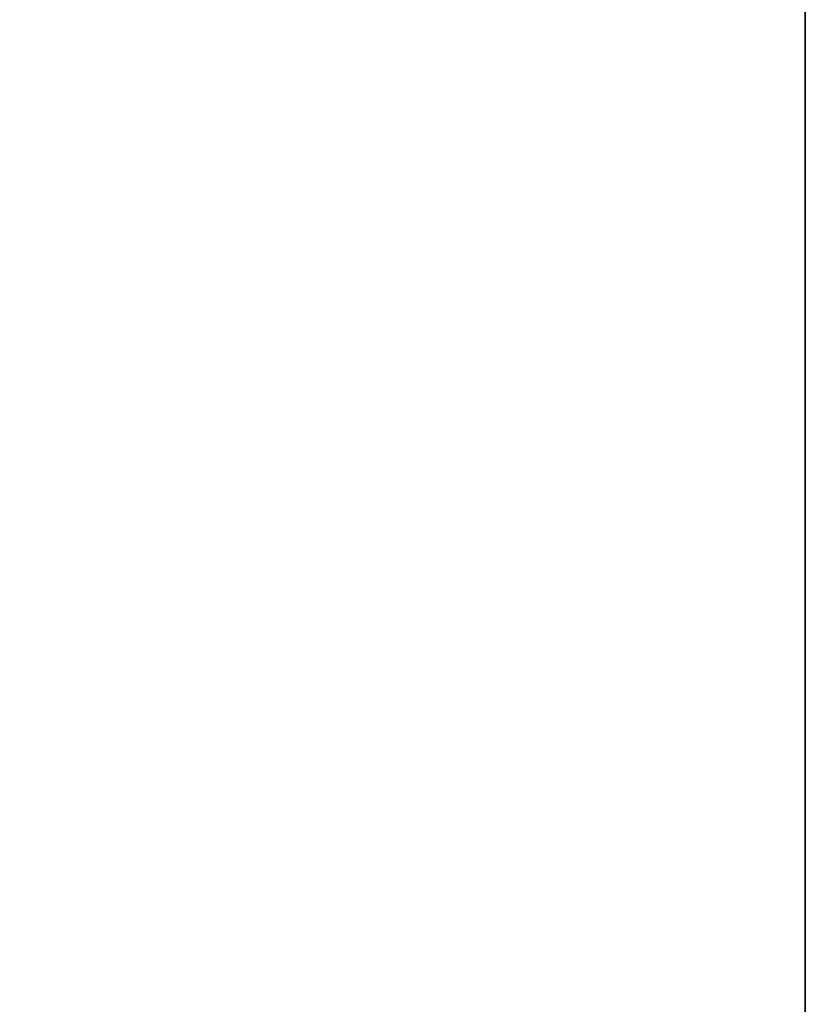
# Model space of a CAD drawing. Header units: metres. Extents: x 209747 to 209830, y 1182430 to 1182564.
# Tile 458 of 656: x 209752.1371 to 209752.1726, y 1182483.4072 to 1182483.4517. Entities that reach past the tile are written whole.
import ezdxf

# ---------------------------------------------------------------- set-up
doc = ezdxf.new("R2010")
doc.units = ezdxf.units.M
doc.header["$MEASUREMENT"] = 0
doc.linetypes.add('DGN Style 2', pattern=[15.036391, 9.021834, -6.014556])
doc.layers.get('0').update_dxf_attribs({"color": 254})

# ---------------------------------------------------------------- blocks, each defined once
blk = doc.blocks.new('*U2')
at = {"color": 3, "linetype": 'Continuous'}
for p, q in [((1.275, -15.529001), (1.275, -15.629511)), ((1.275, -15.629511), (1.275, -15.730045))]:
    blk.add_line(p, q, dxfattribs=at)
blk = doc.blocks.new('*U3')
at = {"color": 3, "linetype": 'Continuous'}
for p, q in [((1.275, -15.534081), (1.275, -15.633672)), ((1.275, -15.633672), (1.275, -15.733228))]:
    blk.add_line(p, q, dxfattribs=at)
blk = doc.blocks.new('*U4')
at = {"color": 3, "linetype": 'Continuous'}
blk.add_line((1.275, -15.592366), (1.275, -15.691991), dxfattribs=at)
blk = doc.blocks.new('*U5')
at = {"color": 3, "linetype": 'Continuous'}
for p, q in [((1.275, -15.515551), (1.275, -15.61492)), ((1.275, -15.61492), (1.275, -15.714272))]:
    blk.add_line(p, q, dxfattribs=at)
blk = doc.blocks.new('*U6')
at = {"color": 3, "linetype": 'Continuous'}
blk.add_line((1.275, -15.572885), (1.275, -15.672289), dxfattribs=at)
blk = doc.blocks.new('*U7')
at = {"color": 3, "linetype": 'Continuous'}
blk.add_line((1.275, -15.600801), (1.275, -15.700273), dxfattribs=at)
blk = doc.blocks.new('*U8')
at = {"color": 3, "linetype": 'Continuous'}
blk.add_line((1.275, -15.578176), (1.275, -15.677676), dxfattribs=at)
blk = doc.blocks.new('ATTEMP_4')
at = {"color": 254, "flags": 128}
blk.add_lwpolyline([(0, 1.275), (-13.6, 1.275), (-13.6, -1.275), (0, -1.275), (0, 1.275), (0, 1.275)], dxfattribs=at)
blk = doc.blocks.new('ATTEMP_1')
at = {"color": 254, "rotation": 90}
blk.add_blockref('ATTEMP_4', (0, -3.535), dxfattribs=at)
blk = doc.blocks.new('ATTEMP')
at = {"color": 3, "linetype": 'Continuous'}
for name in ['*U8', '*U7', '*U6', '*U3', '*U5', '*U4', '*U2']:
    blk.add_blockref(name, (-10.48, 0), dxfattribs=at)
at = {"color": 254}
blk.add_blockref('ATTEMP_1', (-10.48, 0), dxfattribs=at)

msp = doc.modelspace()

# ---------------------------------------------------------------- block references
at = {"color": 1, "linetype": 'DGN Style 2'}
msp.add_blockref('ATTEMP', (209761.377561, 1182499.061067), dxfattribs=at)

doc.saveas('drawing.dxf')
